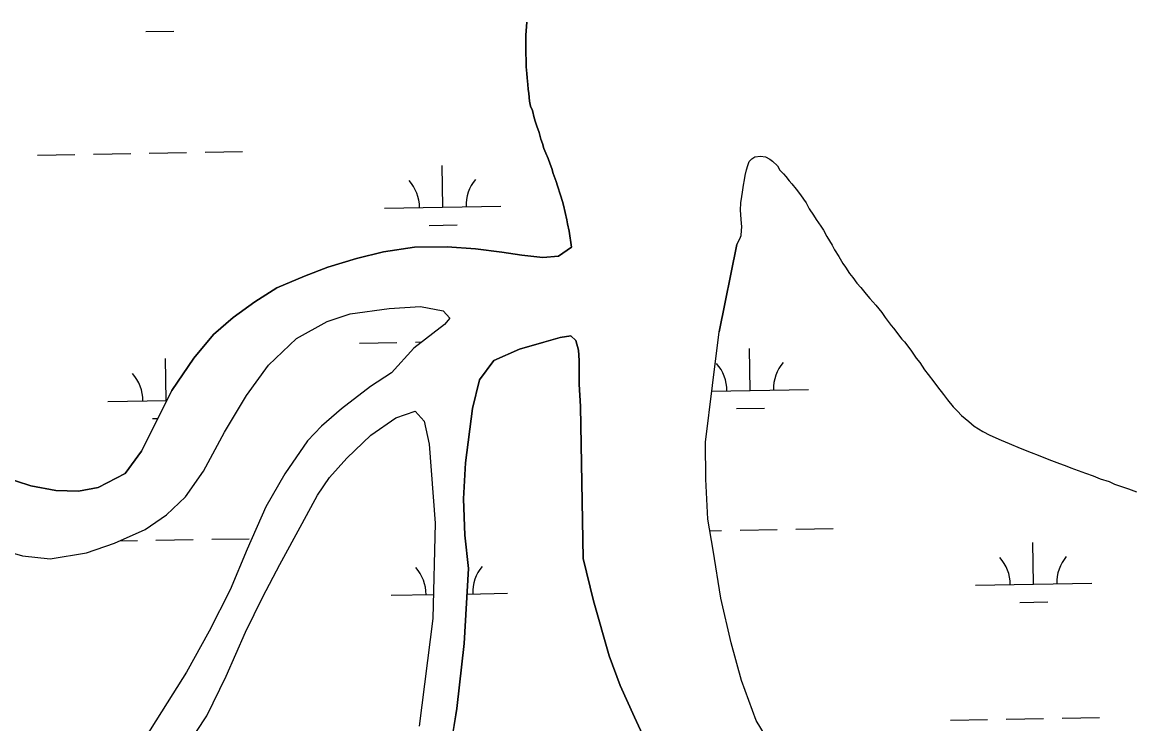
# Model space of a CAD drawing. Extents: x 3887375 to 3925618, y 296674 to 322633.
# Drawn here: x 3892796 to 3893751, y 317561 to 318164 of the extents above; entities that cross this region are included whole.
import ezdxf

# ---------------------------------------------------------------- set-up
doc = ezdxf.new("R2010")
doc.units = 0
doc.layers.add('V-TOPO-SHOR', color=7, linetype='Continuous')
doc.layers.add('V-WETL-SWMP', color=7, linetype='Continuous')

msp = doc.modelspace()

# ---------------------------------------------------------------- linework, layer by layer
at = {"layer": 'V-TOPO-SHOR'}
msp.add_line((3893409.97, 317973.07), (3893394.97, 317897.84), dxfattribs=at)
for points in [[(3893267.9, 317970.65), (3893265.97, 317984.45), (3893264.53, 317990.59), (3893263.98, 317994.27), (3893261.12, 318006.86), (3893260.25, 318009.93), (3893258.49, 318015.46), (3893255.86, 318023.46), (3893254.7, 318027.15), (3893252.35, 318033.91), (3893251.2, 318038.21), (3893249.72, 318041.91), (3893247.96, 318046.83), (3893245.89, 318051.45), (3893244.12, 318055.45), (3893242.96, 318059.75), (3893241.49, 318063.45), (3893240.05, 318069.28), (3893238.3, 318074.51), (3893237.13, 318078.2), (3893235.96, 318081.89), (3893234.53, 318088.03), (3893232.75, 318091.73), (3893231.9, 318096.02), (3893231.39, 318102.76), (3893230.83, 318106.44), (3893230.59, 318110.42), (3893229.76, 318116.25), (3893229.51, 318119.92), (3893228.99, 318125.74), (3893229.09, 318131.86), (3893228.85, 318136.45), (3893228.69, 318145.94), (3893228.8, 318152.97), (3893229.58, 318163.97)], [(3893409.97, 317973.07), (3893412.5, 317977.93), (3893413.76, 317980.66), (3893414.13, 317984.94), (3893414.18, 317988), (3893413.93, 317991.36), (3893413.67, 317994.43), (3893413.43, 317998.72), (3893413.18, 318002.39), (3893413.58, 318008.81), (3893414.28, 318014.3), (3893414.95, 318017.97), (3893415.66, 318024.07), (3893416.64, 318028.65), (3893417.31, 318032.31), (3893418.3, 318037.19), (3893419.58, 318040.84), (3893420.55, 318044.19), (3893423.04, 318046.6), (3893425.51, 318048.39), (3893430.42, 318048.93), (3893434.69, 318048.25), (3893438.33, 318046.36), (3893440.75, 318044.49), (3893444.97, 318040.45), (3893447.06, 318036.74), (3893450.07, 318033.64), (3893452.17, 318031.46), (3893454.87, 318027.75), (3893457.27, 318024.96)], [(3893457.27, 318024.96), (3893460.88, 318020.62), (3893464.78, 318015.67), (3893467.17, 318011.96), (3893469.57, 318008.86), (3893472.24, 318003.62), (3893475.83, 317998.06), (3893478.21, 317994.35), (3893482.11, 317988.79), (3893484.5, 317985.38), (3893487.47, 317979.83), (3893491.95, 317972.42), (3893494.03, 317968.41), (3893497.61, 317962.54), (3893501.19, 317956.67), (3893503.28, 317953.58), (3893506.87, 317948.02), (3893509.57, 317944.61), (3893513.16, 317939.66), (3893516.47, 317935.94), (3893521.28, 317930.36), (3893524.28, 317926.64), (3893529.39, 317920.75), (3893534.5, 317914.55), (3893537.49, 317910.22), (3893542.58, 317903.41), (3893544.69, 317900.94), (3893551.89, 317891.65), (3893553.99, 317889.17), (3893559.39, 317882.05), (3893564.18, 317875.24), (3893567.18, 317871.53), (3893571.36, 317865.34), (3893574.36, 317861.32), (3893579.16, 317854.82), (3893582.45, 317850.49), (3893587.56, 317843.98)], [(3892778.76, 317773.55), (3892803.36, 317765.59), (3892825.04, 317761.63), (3892844.48, 317761), (3892861.33, 317764.04), (3892884.59, 317776.2), (3892898.4, 317795.43), (3892909.62, 317817.67), (3892924.58, 317847.43), (3892943.46, 317875.15), (3892960.26, 317895.65), (3892977.29, 317910.22), (3892995.95, 317923.77), (3893014.92, 317935.67), (3893038.48, 317945.85), (3893058.7, 317953.45), (3893083.2, 317960.98), (3893106.35, 317966.56), (3893133.11, 317970.76), (3893161.13, 317970.98), (3893185.49, 317969.29), (3893208.18, 317966.3), (3893225.28, 317963.73), (3893243.37, 317961.8), (3893256.9, 317962.91), (3893267.9, 317970.65)], [(3892766.96, 317713.76), (3892796.17, 317705.4), (3892820.18, 317702.72), (3892851.24, 317707.84), (3892875.43, 317716.37), (3892901.64, 317728.15), (3892919.96, 317740.72), (3892936.35, 317755.96), (3892951.85, 317778.13), (3892969.83, 317811.8), (3892988.77, 317843.14), (3893007.63, 317869.21), (3893031.71, 317892.24), (3893057.97, 317906.67), (3893077.85, 317913.28), (3893111.21, 317918.04), (3893138.25, 317919.6), (3893157.64, 317916), (3893163.48, 317909.65), (3893158.78, 317904.12), (3893132.43, 317883.77), (3893113.32, 317862.64), (3893095.34, 317851.05), (3893070.33, 317831.67), (3893053.29, 317816.77), (3893041.23, 317804.1), (3893021.68, 317775.73), (3893005.42, 317747.64), (3892989.37, 317710.98), (3892974.66, 317676.28), (3892956.65, 317640.63), (3892937.32, 317605.34), (3892925.5, 317586.74), (3892901.17, 317548.23)], [(3893334.41, 317540.22), (3893321.97, 317566.77), (3893309.87, 317593.98), (3893300.37, 317619.51), (3893286.93, 317666.84), (3893277.94, 317703.23), (3893275.67, 317833.77), (3893274.65, 317852.9), (3893274.63, 317873.33), (3893274.11, 317882.24), (3893271.6, 317890.51), (3893267.38, 317894.53), (3893258.13, 317893.03), (3893244.23, 317888.96), (3893223.37, 317883.02), (3893201.14, 317873.15), (3893189.02, 317856.53), (3893183.04, 317831.9), (3893177.04, 317785.2), (3893175.25, 317754.25), (3893176.42, 317723.25), (3893179.6, 317694.53), (3893175.64, 317630), (3893169.5, 317574.07), (3893156.4, 317493.86)], [(3893445.36, 317533.23), (3893426.72, 317563.84), (3893414.07, 317598.31), (3893405.02, 317630.74), (3893396.38, 317669.1), (3893389.77, 317710.4), (3893385.23, 317736.84), (3893383.46, 317771.14), (3893382.96, 317803.11), (3893388.99, 317851.79), (3893394.97, 317897.84)], [(3893587.56, 317843.98), (3893591.15, 317839.34), (3893595.96, 317833.45), (3893599.57, 317829.73), (3893603.18, 317826), (3893609.22, 317820.71), (3893614.06, 317816.96), (3893621.33, 317812.26), (3893627.4, 317809.11), (3893637.12, 317804.67), (3893644.11, 317801.81), (3893653.54, 317797.99), (3893662.96, 317794.18), (3893669.04, 317791.94), (3893678.16, 317788.13), (3893684.85, 317785.58), (3893693.68, 317782.38), (3893697.02, 317781.11), (3893709.49, 317776.33), (3893716.19, 317774.08), (3893722.27, 317771.54), (3893729.88, 317769.28), (3893734.43, 317767.07), (3893741.43, 317764.82), (3893746.61, 317762.91), (3893753.3, 317760.35)], [(3892936.31, 317540.1), (3892954.53, 317567.84), (3892971.21, 317601.85), (3892987.94, 317639.82), (3893002.91, 317670.24), (3893017.51, 317698.02), (3893036.51, 317733.32), (3893049.74, 317757.5), (3893060.19, 317772.83), (3893074.95, 317789.41), (3893095.69, 317809.19), (3893117, 317824.02), (3893133.57, 317829.7), (3893141.35, 317821.01), (3893145.66, 317801.5), (3893150.87, 317733.53), (3893148.94, 317651.5), (3893136.97, 317559.08)]]:
    msp.add_lwpolyline(points, dxfattribs=at)
at = {"layer": 'V-WETL-SWMP'}
for p, q in [((3893229.58, 318163.97), (3893228.8, 318152.97)), ((3892902.29, 318155.99), (3892926.28, 318156.4)), ((3893228.8, 318152.97), (3893228.69, 318145.94)), ((3893228.69, 318145.94), (3893228.85, 318136.45)), ((3893228.85, 318136.45), (3893229.09, 318131.86)), ((3893229.09, 318131.86), (3893228.99, 318125.74)), ((3893228.99, 318125.74), (3893229.51, 318119.92)), ((3893229.51, 318119.92), (3893229.76, 318116.25)), ((3893229.76, 318116.25), (3893230.59, 318110.42)), ((3893230.59, 318110.42), (3893230.84, 318106.44)), ((3893230.84, 318106.44), (3893231.39, 318102.76)), ((3893231.39, 318102.76), (3893231.9, 318096.02)), ((3893231.9, 318096.02), (3893232.75, 318091.73)), ((3893232.75, 318091.73), (3893234.53, 318088.03)), ((3893234.53, 318088.03), (3893235.96, 318081.89)), ((3893235.96, 318081.89), (3893237.13, 318078.2)), ((3893237.13, 318078.2), (3893238.3, 318074.51)), ((3893238.3, 318074.51), (3893240.05, 318069.28)), ((3893240.05, 318069.28), (3893241.49, 318063.45)), ((3893241.49, 318063.45), (3893242.96, 318059.75)), ((3893242.96, 318059.75), (3893244.12, 318055.45)), ((3892809.25, 318049.73), (3892841.25, 318050.28)), ((3892857.25, 318050.56), (3892889.24, 318051.11)), ((3892905.24, 318051.38), (3892937.23, 318051.93)), ((3892953.23, 318052.2), (3892985.23, 318052.75)), ((3893244.12, 318055.45), (3893245.9, 318051.45)), ((3893245.9, 318051.45), (3893247.96, 318046.83)), ((3893247.96, 318046.83), (3893249.72, 318041.91)), ((3893157.39, 318004.96), (3893156.77, 318040.95)), ((3893249.72, 318041.91), (3893251.2, 318038.21)), ((3893251.2, 318038.21), (3893252.35, 318033.91)), ((3893252.35, 318033.91), (3893254.7, 318027.15)), ((3893254.7, 318027.15), (3893255.86, 318023.46)), ((3893255.86, 318023.46), (3893258.49, 318015.46)), ((3893258.49, 318015.46), (3893260.24, 318009.93)), ((3893260.24, 318009.93), (3893261.11, 318006.86)), ((3893107.4, 318004.1), (3893207.38, 318005.82)), ((3893261.11, 318006.86), (3893263.98, 317994.27)), ((3893145.65, 317989.33), (3893169.65, 317989.74)), ((3893263.98, 317994.27), (3893264.53, 317990.59)), ((3893264.53, 317990.59), (3893265.97, 317984.45)), ((3893265.97, 317984.45), (3893267.9, 317970.65)), ((3893133.11, 317970.76), (3893106.35, 317966.56)), ((3893161.13, 317970.98), (3893133.11, 317970.76)), ((3893185.49, 317969.29), (3893161.13, 317970.98)), ((3893267.9, 317970.65), (3893256.9, 317962.91)), ((3893083.2, 317960.98), (3893058.7, 317953.45)), ((3893106.35, 317966.56), (3893083.2, 317960.98)), ((3893208.18, 317966.3), (3893185.49, 317969.29)), ((3893225.28, 317963.73), (3893208.18, 317966.3)), ((3893243.37, 317961.8), (3893225.28, 317963.73)), ((3893256.9, 317962.91), (3893243.37, 317961.8)), ((3893058.7, 317953.45), (3893038.48, 317945.85)), ((3893038.48, 317945.85), (3893014.92, 317935.67)), ((3893014.92, 317935.67), (3892995.95, 317923.77)), ((3892995.95, 317923.77), (3892977.29, 317910.22)), ((3892977.29, 317910.22), (3892960.25, 317895.65)), ((3892960.25, 317895.65), (3892943.46, 317875.15)), ((3893258.13, 317893.03), (3893267.38, 317894.53)), ((3893267.38, 317894.53), (3893271.6, 317890.51)), ((3893085.97, 317888.28), (3893117.97, 317888.83)), ((3893133.96, 317889.11), (3893139.47, 317889.2)), ((3893223.37, 317883.02), (3893244.23, 317888.96)), ((3893244.23, 317888.96), (3893258.13, 317893.03)), ((3893271.6, 317890.51), (3893274.11, 317882.24)), ((3892919.73, 317838.99), (3892919.11, 317874.99)), ((3892943.46, 317875.15), (3892924.58, 317847.43)), ((3893201.14, 317873.15), (3893223.37, 317883.02)), ((3893274.11, 317882.24), (3893274.63, 317873.33)), ((3893421.56, 317847.61), (3893420.95, 317883.6)), ((3893189.02, 317856.53), (3893201.14, 317873.15)), ((3893274.63, 317873.33), (3893274.65, 317852.9)), ((3893183.04, 317831.9), (3893189.02, 317856.53)), ((3892924.58, 317847.43), (3892909.62, 317817.67)), ((3893274.65, 317852.9), (3893275.67, 317833.77)), ((3893388.4, 317847.04), (3893471.56, 317848.47)), ((3892869.74, 317838.14), (3892920.34, 317839.01)), ((3893177.04, 317785.2), (3893183.04, 317831.9)), ((3893275.67, 317833.77), (3893277.94, 317703.23)), ((3893409.83, 317831.97), (3893433.83, 317832.39)), ((3892909.62, 317817.67), (3892898.4, 317795.43)), ((3892908, 317823.36), (3892912.52, 317823.44)), ((3892898.4, 317795.43), (3892884.59, 317776.2)), ((3893175.25, 317754.25), (3893177.04, 317785.2)), ((3892803.36, 317765.59), (3892778.76, 317773.55)), ((3892884.59, 317776.2), (3892861.33, 317764.04)), ((3892825.04, 317761.63), (3892803.36, 317765.59)), ((3892844.48, 317761), (3892825.04, 317761.63)), ((3892861.33, 317764.04), (3892844.48, 317761)), ((3893176.42, 317723.25), (3893175.25, 317754.25)), ((3893179.6, 317694.53), (3893176.42, 317723.25)), ((3893386.93, 317726.93), (3893396.78, 317727.09)), ((3893412.78, 317727.37), (3893444.78, 317727.92)), ((3893460.77, 317728.19), (3893492.77, 317728.74)), ((3892879.54, 317718.22), (3892894.95, 317718.48)), ((3892910.95, 317718.76), (3892942.94, 317719.3)), ((3892958.94, 317719.58), (3892990.94, 317720.13)), ((3893664.93, 317680.95), (3893664.31, 317716.94)), ((3893277.94, 317703.23), (3893286.93, 317666.84)), ((3893175.63, 317630), (3893179.6, 317694.53)), ((3893614.94, 317680.09), (3893714.92, 317681.81)), ((3893113.1, 317671.48), (3893149.43, 317672.1)), ((3893178.25, 317672.59), (3893213.09, 317673.19)), ((3893286.93, 317666.84), (3893300.37, 317619.51)), ((3893653.2, 317665.31), (3893677.19, 317665.72)), ((3893169.5, 317574.07), (3893175.63, 317630)), ((3893300.37, 317619.51), (3893309.87, 317593.98)), ((3893309.87, 317593.98), (3893321.97, 317566.77)), ((3893156.4, 317493.86), (3893169.5, 317574.07)), ((3893321.97, 317566.77), (3893334.41, 317540.22)), ((3893593.52, 317564.27), (3893625.51, 317564.82)), ((3893641.51, 317565.1), (3893673.5, 317565.65)), ((3893689.5, 317565.92), (3893721.5, 317566.47))]:
    msp.add_line(p, q, dxfattribs=at)
for points in [[(3893389.77, 317710.4), (3893385.23, 317736.84), (3893383.46, 317771.14), (3893382.96, 317803.11), (3893388.98, 317851.79), (3893394.97, 317897.84), (3893409.97, 317973.07), (3893412.49, 317977.93), (3893413.76, 317980.66), (3893414.13, 317984.94), (3893414.18, 317988), (3893413.93, 317991.37), (3893413.67, 317994.43), (3893413.43, 317998.72), (3893413.18, 318002.39), (3893413.58, 318008.81), (3893414.28, 318014.3), (3893414.95, 318017.97), (3893415.65, 318024.07), (3893416.64, 318028.65), (3893417.31, 318032.31), (3893418.3, 318037.19), (3893419.58, 318040.84), (3893420.55, 318044.19), (3893423.04, 318046.6), (3893425.51, 318048.4), (3893430.42, 318048.93), (3893434.69, 318048.25), (3893438.33, 318046.36), (3893440.75, 318044.49), (3893444.97, 318040.45), (3893447.05, 318036.74), (3893450.06, 318033.64), (3893452.17, 318031.46), (3893454.87, 318027.75), (3893457.27, 318024.96), (3893460.88, 318020.62), (3893464.78, 318015.67), (3893467.17, 318011.96), (3893469.57, 318008.86), (3893472.24, 318003.62), (3893475.83, 317998.06), (3893478.21, 317994.35), (3893482.11, 317988.78), (3893484.5, 317985.38), (3893487.48, 317979.83), (3893491.95, 317972.42), (3893494.03, 317968.41), (3893497.61, 317962.54), (3893501.19, 317956.67), (3893503.28, 317953.58), (3893506.87, 317948.02), (3893509.57, 317944.61), (3893513.16, 317939.66), (3893516.47, 317935.94), (3893521.28, 317930.36), (3893524.28, 317926.64), (3893529.39, 317920.75), (3893534.5, 317914.55), (3893537.49, 317910.22), (3893542.58, 317903.41), (3893544.69, 317900.93), (3893551.89, 317891.65), (3893553.99, 317889.17), (3893559.39, 317882.05), (3893564.18, 317875.24), (3893567.18, 317871.53), (3893571.37, 317865.34), (3893574.36, 317861.32), (3893579.16, 317854.82), (3893582.46, 317850.49), (3893587.56, 317843.98), (3893591.15, 317839.34), (3893595.96, 317833.45), (3893599.57, 317829.73), (3893603.19, 317826), (3893609.22, 317820.71), (3893614.06, 317816.96), (3893621.33, 317812.26), (3893627.4, 317809.1), (3893637.12, 317804.67), (3893644.11, 317801.81), (3893653.54, 317797.99), (3893662.96, 317794.18), (3893669.04, 317791.94), (3893678.16, 317788.13), (3893684.85, 317785.58), (3893693.68, 317782.38), (3893697.02, 317781.11), (3893709.49, 317776.33), (3893716.19, 317774.08), (3893722.27, 317771.54), (3893729.88, 317769.28), (3893734.43, 317767.07), (3893741.44, 317764.82), (3893746.61, 317762.91), (3893753.3, 317760.35)], [(3892766.96, 317713.76), (3892796.17, 317705.4), (3892820.18, 317702.72), (3892851.24, 317707.84), (3892875.43, 317716.37), (3892901.64, 317728.16), (3892919.96, 317740.72), (3892936.35, 317755.96), (3892951.85, 317778.13), (3892969.83, 317811.8), (3892988.77, 317843.14), (3893007.63, 317869.22), (3893031.71, 317892.24), (3893057.97, 317906.67), (3893077.85, 317913.28), (3893111.21, 317918.04), (3893138.25, 317919.6), (3893157.64, 317916), (3893163.48, 317909.65), (3893158.78, 317904.12), (3893132.43, 317883.77), (3893113.32, 317862.64), (3893095.34, 317851.05), (3893070.33, 317831.67), (3893053.29, 317816.77), (3893041.23, 317804.1), (3893021.68, 317775.73), (3893005.43, 317747.64), (3892989.37, 317710.98), (3892974.66, 317676.28), (3892956.65, 317640.63), (3892937.32, 317605.34), (3892925.5, 317586.74), (3892901.17, 317548.23)], [(3892936.31, 317540.1), (3892954.53, 317567.83), (3892971.21, 317601.85), (3892987.94, 317639.82), (3893002.91, 317670.24), (3893017.51, 317698.02), (3893036.51, 317733.32), (3893049.74, 317757.51), (3893060.19, 317772.83), (3893074.95, 317789.41), (3893095.69, 317809.19), (3893117, 317824.02), (3893133.57, 317829.7), (3893141.35, 317821.01), (3893145.66, 317801.5), (3893150.87, 317733.53), (3893148.94, 317651.5), (3893136.97, 317559.08)], [(3893445.36, 317533.23), (3893426.72, 317563.84), (3893414.07, 317598.31), (3893405.02, 317630.74), (3893396.38, 317669.1), (3893389.77, 317710.4)]]:
    msp.add_lwpolyline(points, dxfattribs=at)
for centre, start, end in [((3893102.15, 318004.49), 0.21154, 41.7552), ((3893212.61, 318006.38), 140.21154, 181.75519), ((3893366.32, 317847.13), 0.21154, 41.7552), ((3893476.79, 317849.03), 140.21154, 181.75519), ((3892864.49, 317838.52), 0.21154, 41.7552), ((3893609.69, 317680.47), 0.21154, 41.7552), ((3893720.16, 317682.37), 140.21154, 181.75519), ((3893107.85, 317671.86), 0.21154, 41.7552), ((3893218.32, 317673.76), 140.21154, 181.75519)]:
    msp.add_arc(centre, 35.25, start, end, dxfattribs=at)

doc.saveas('drawing.dxf')
